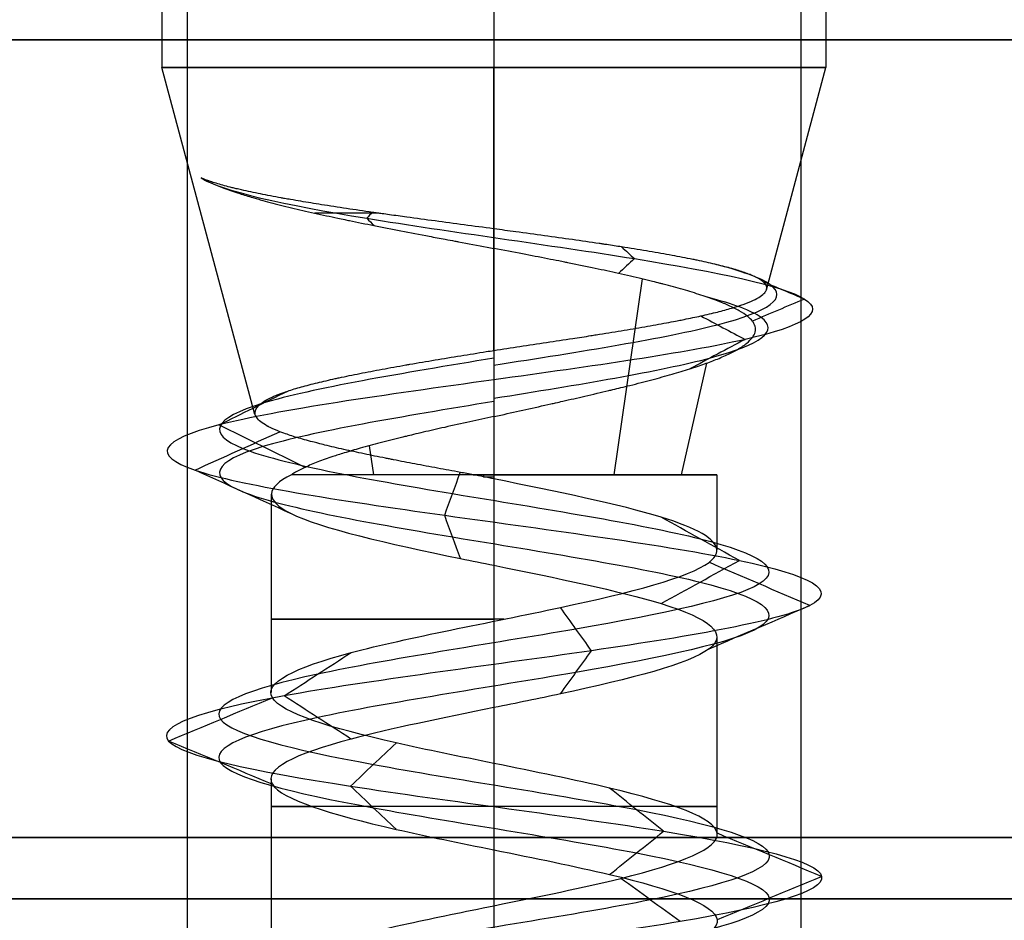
# Model space of a CAD drawing. Header units: millimetres. Extents: x -429 to 422, y -262 to 259.
# Tile 1025 of 1056: x 345.01 to 353.03, y 195.39 to 202.73. Entities that reach past the tile are written whole.
import ezdxf

# ---------------------------------------------------------------- set-up
doc = ezdxf.new("R2010")
doc.units = ezdxf.units.MM
doc.layers.add('Default', color=7, linetype='Continuous', true_color=0x000000)

msp = doc.modelspace()

# ---------------------------------------------------------------- linework, layer by layer
at = {"layer": 'Default', "color": 9, "true_color": 0xbebcba}
for p, q in [((346.1681, 208.6229, 776.8222), (346.1681, 202.3376, 776.8222)), ((348.8726, 208.6229, 779.5267), (348.8726, 202.3376, 779.5267)), ((348.8726, 208.6229, 774.1177), (348.8726, 202.3376, 774.1177)), ((351.5771, 208.6229, 776.8222), (351.5771, 202.3376, 776.8222)), ((346.9255, 199.5108, 776.8222), (346.1681, 202.3376, 776.8222)), ((348.8726, 201.0239, 779.1747), (348.8726, 202.3376, 779.5267)), ((348.8726, 200.0336, 774.735), (348.8726, 202.3376, 774.1177)), ((351.0922, 200.5283, 776.8222), (351.5771, 202.3376, 776.8222)), ((349.8525, 199.0212, 778.351), (350.0831, 200.6155, 778.7107)), ((350.4014, 199.0212, 775.8423), (350.6063, 199.9297, 775.7109)), ((347.8927, 199.0212, 775.2934), (347.8586, 199.2571, 775.2402)), ((348.8726, 199.0212, 775.0063), (348.8726, 197.8285, 775.0063)), ((350.6885, 199.0212, 776.8222), (350.6879, 198.4078, 776.8222)), ((347.0567, 198.862, 776.8222), (347.0567, 197.2475, 776.8222)), ((350.6885, 197.702, 776.8222), (350.6885, 196.0887, 776.8222)), ((348.8726, 197.1233, 775.0083), (348.8726, 195.5099, 775.0103)), ((347.0567, 196.5438, 776.8222), (347.0567, 194.9315, 776.8222))]:
    msp.add_line(p, q, dxfattribs=at)
at = {"layer": 'Default', "color": 9, "true_color": 0xbebcba, "extrusion": (0, -1, 0)}
for centre, radius, start, end in [((348.8726, 776.8222, -202.3376), 2.7045, 90, 180), ((348.8726, 776.8222, -202.3376), 2.7045, 180, 270), ((348.8726, 776.8222, -201.1519), 2.3868, 113.11621, 127.68407)]:
    msp.add_arc(centre, radius, start, end, dxfattribs=at)
at = {"layer": 'Default', "color": 9, "true_color": 0xbebcba, "extrusion": (0, 1, 0)}
for centre, radius, start, end in [((-348.8726, 776.8222, 202.3376), 2.7045, 90, 180), ((-348.8726, 776.8222, 202.3376), 2.7045, 180, 270), ((-348.8726, 776.8222, 199.0212), 1.8159, 180, 335.32381), ((-348.8726, 776.8222, 199.0212), 1.8159, 84.67619, 90), ((-348.8726, 776.8222, 199.0212), 1.8159, 90, 180), ((-348.8726, 776.8222, 197.845), 1.8159, 267.44382, 90), ((-348.8726, 776.8222, 196.3167), 1.8159, 270, 35.24082), ((-348.8726, 776.8222, 196.3167), 1.8159, 144.57678, 270)]:
    msp.add_arc(centre, radius, start, end, dxfattribs=at)
at = {"layer": 'Default'}
for points in [[(346.3726, 208.0648, 776.8222), (346.3726, 201.5648, 776.8222), (346.3726, 195.0648, 776.8222)], [(348.8726, 208.0648, 779.3222), (348.8726, 201.5648, 779.3222), (348.8726, 195.0648, 779.3222)], [(348.8726, 208.0648, 774.3222), (348.8726, 201.5648, 774.3222), (348.8726, 195.0648, 774.3222)], [(351.3726, 208.0648, 776.8222), (351.3726, 201.5648, 776.8222), (351.3726, 195.0648, 776.8222)], [(-427.1274, 202.5648, 1343.8222), (-3.1274, 202.5648, 1343.8222), (420.8726, 202.5648, 1343.8222)], [(420.8726, 202.5648, 771.8222), (-3.1274, 202.5648, 771.8222), (-427.1274, 202.5648, 771.8222)], [(-427.1274, 196.0648, 1343.8222), (-3.1274, 196.0648, 1343.8222), (420.8726, 196.0648, 1343.8222)], [(420.8726, 196.0648, 771.8222), (-3.1274, 196.0648, 771.8222), (-427.1274, 196.0648, 771.8222)], [(-427.1274, 195.5648, 1343.3222), (-3.1274, 195.5648, 1343.3222), (420.8726, 195.5648, 1343.3222)], [(420.8726, 195.5648, 772.3222), (-3.1274, 195.5648, 772.3222), (-427.1274, 195.5648, 772.3222)]]:
    msp.add_open_spline(points, degree=2, dxfattribs=at)
at = {"layer": 'Default', "color": 9, "true_color": 0xbebcba}
for points, knots in [([(346.4869, 201.4394, 777.4377), (346.51, 201.4255, 777.5127), (346.537, 201.4116, 777.5864), (346.5674, 201.3977, 777.6585), (346.599, 201.3833, 777.7333), (346.6343, 201.3689, 777.8063), (346.6732, 201.3545, 777.8775), (346.7123, 201.34, 777.9491), (346.755, 201.3254, 778.0188), (346.801, 201.3108, 778.0863), (346.8347, 201.3001, 778.1357), (346.8701, 201.2894, 778.1838), (346.9073, 201.2786, 778.2308), (346.9198, 201.275, 778.2465), (346.9325, 201.2714, 778.2621), (346.9453, 201.2678, 778.2775), (346.9531, 201.2656, 778.2868), (346.9609, 201.2635, 778.296), (346.9687, 201.2613, 778.3052), (347.0212, 201.2468, 778.3664), (347.0764, 201.2323, 778.4248), (347.1343, 201.2178, 778.4804), (347.192, 201.2033, 778.5359), (347.2524, 201.1888, 778.5885), (347.3151, 201.1742, 778.6379), (347.377, 201.1599, 778.6867), (347.4413, 201.1455, 778.7325), (347.5077, 201.131, 778.7749), (347.5383, 201.1243, 778.7945), (347.5693, 201.1177, 778.8134), (347.6009, 201.111, 778.8315), (347.6195, 201.107, 778.8422), (347.6383, 201.1031, 778.8527), (347.6573, 201.0991, 778.8629), (347.6702, 201.0964, 778.8699), (347.6831, 201.0937, 778.8767), (347.6961, 201.091, 778.8834), (347.761, 201.0775, 778.9167), (347.8274, 201.0641, 778.9469), (347.895, 201.0506, 778.9736), (347.9667, 201.0363, 779.002), (348.0398, 201.022, 779.0266), (348.1141, 201.0077, 779.0474), (348.1901, 200.993, 779.0687), (348.2673, 200.9783, 779.0861), (348.3454, 200.9636, 779.0995), (348.3886, 200.9554, 779.107), (348.4321, 200.9472, 779.1133), (348.4758, 200.939, 779.1183), (348.502, 200.934, 779.1213), (348.5283, 200.9291, 779.1239), (348.5546, 200.9242, 779.1261), (348.5644, 200.9223, 779.1269), (348.5742, 200.9205, 779.1276), (348.5841, 200.9186, 779.1283), (348.6618, 200.9041, 779.1337), (348.7395, 200.8895, 779.1353), (348.8171, 200.875, 779.1332), (348.8352, 200.8716, 779.1327), (348.8533, 200.8682, 779.132), (348.8726, 200.8644, 779.132)], [-4.145818, -4.145818, -4.145818, -4.145818, -3.836571, -3.836571, -3.836571, -3.516721, -3.516721, -3.516721, -3.19456, -3.19456, -3.19456, -2.958659, -2.958659, -2.958659, -2.879417, -2.879417, -2.879417, -2.831762, -2.831762, -2.831762, -2.514562, -2.514562, -2.514562, -2.198864, -2.198864, -2.198864, -1.887719, -1.887719, -1.887719, -1.744247, -1.744247, -1.744247, -1.65928, -1.65928, -1.65928, -1.601489, -1.601489, -1.601489, -1.313839, -1.313839, -1.313839, -1.009245, -1.009245, -1.009245, -0.696967, -0.696967, -0.696967, -0.523376, -0.523376, -0.523376, -0.419215, -0.419215, -0.419215, -0.380247, -0.380247, -0.380247, -0.073117, -0.073117, -0.073117, 0, 0, 0, 0]), ([(348.8726, 201.0239, 779.1747), (348.8706, 201.0242, 779.1738), (348.8699, 201.0243, 779.1738), (348.8692, 201.0244, 779.1738), (348.7892, 201.035, 779.1766), (348.7093, 201.0457, 779.1754), (348.6298, 201.0563, 779.1704), (348.5502, 201.0669, 779.1654), (348.471, 201.0775, 779.1565), (348.3925, 201.0881, 779.1436), (348.3151, 201.0985, 779.131), (348.2384, 201.1089, 779.1146), (348.1627, 201.1193, 779.0944), (348.1152, 201.1258, 779.0817), (348.068, 201.1323, 779.0675), (348.0214, 201.1388, 779.0517), (348.001, 201.1417, 779.0448), (347.9807, 201.1445, 779.0377), (347.9604, 201.1474, 779.0302), (347.9484, 201.1491, 779.0258), (347.9365, 201.1508, 779.0212), (347.9246, 201.1525, 779.0166), (347.9107, 201.1544, 779.0112), (347.8968, 201.1564, 779.0056), (347.883, 201.1584, 778.9999), (347.811, 201.1687, 778.9703), (347.7407, 201.179, 778.9369), (347.6724, 201.1892, 778.9), (347.602, 201.1998, 778.8621), (347.5336, 201.2103, 778.8205), (347.4674, 201.2208, 778.7756), (347.4095, 201.23, 778.7363), (347.3532, 201.2392, 778.6944), (347.2988, 201.2483, 778.65), (347.2707, 201.253, 778.6272), (347.2432, 201.2578, 778.6038), (347.2162, 201.2625, 778.5797), (347.1995, 201.2654, 778.5649), (347.183, 201.2683, 778.5498), (347.1668, 201.2712, 778.5345), (347.1571, 201.2729, 778.5254), (347.1475, 201.2747, 778.5162), (347.1379, 201.2764, 778.507), (347.0794, 201.287, 778.4502), (347.0237, 201.2976, 778.3906), (346.971, 201.3081, 778.3285), (346.916, 201.3191, 778.2636), (346.8643, 201.3301, 778.1959), (346.8161, 201.3411, 778.1257), (346.8013, 201.3444, 778.1042), (346.7869, 201.3478, 778.0825), (346.7728, 201.3512, 778.0606), (346.7614, 201.3539, 778.0427), (346.7501, 201.3566, 778.0248), (346.7392, 201.3593, 778.0066), (346.6966, 201.3699, 777.9365), (346.6577, 201.3804, 777.8645), (346.6224, 201.3909, 777.7907), (346.5879, 201.4012, 777.7185), (346.557, 201.4114, 777.6446), (346.5299, 201.4217, 777.5694), (346.5143, 201.4276, 777.5259), (346.4999, 201.4335, 777.482), (346.4869, 201.4394, 777.4377)], [-4.147836, -4.147836, -4.147836, -4.147836, -4.143142, -4.143142, -4.143142, -3.830207, -3.830207, -3.830207, -3.518241, -3.518241, -3.518241, -3.211204, -3.211204, -3.211204, -3.018406, -3.018406, -3.018406, -2.93403, -2.93403, -2.93403, -2.883995, -2.883995, -2.883995, -2.825511, -2.825511, -2.825511, -2.520907, -2.520907, -2.520907, -2.207682, -2.207682, -2.207682, -1.933053, -1.933053, -1.933053, -1.791441, -1.791441, -1.791441, -1.704077, -1.704077, -1.704077, -1.652038, -1.652038, -1.652038, -1.332918, -1.332918, -1.332918, -0.999628, -0.999628, -0.999628, -0.897575, -0.897575, -0.897575, -0.814621, -0.814621, -0.814621, -0.49401, -0.49401, -0.49401, -0.18083, -0.18083, -0.18083, 0, 0, 0, 0]), ([(351.0922, 200.5283, 776.8222), (351.0927, 200.5297, 776.832), (351.093, 200.5311, 776.8417), (351.0934, 200.5325, 776.8515), (351.0958, 200.5433, 776.9278), (351.0944, 200.554, 777.0039), (351.0889, 200.5648, 777.0796), (351.0837, 200.5751, 777.1524), (351.0748, 200.5854, 777.2248), (351.0622, 200.5956, 777.2965), (351.0491, 200.6063, 777.3708), (351.032, 200.6169, 777.4444), (351.011, 200.6275, 777.517), (351.0006, 200.6328, 777.553), (350.9892, 200.638, 777.5888), (350.977, 200.6433, 777.6243), (350.9711, 200.6458, 777.6412), (350.965, 200.6483, 777.6581), (350.9588, 200.6508, 777.6749), (350.9547, 200.6524, 777.6857), (350.9506, 200.654, 777.6965), (350.9464, 200.6557, 777.7072), (350.9186, 200.6663, 777.7785), (350.8872, 200.677, 777.8482), (350.8524, 200.6876, 777.9162), (350.8172, 200.6984, 777.985), (350.7785, 200.7091, 778.052), (350.7366, 200.7198, 778.1171), (350.6948, 200.7304, 778.182), (350.6497, 200.7411, 778.2449), (350.6016, 200.7518, 778.3055), (350.578, 200.757, 778.3353), (350.5536, 200.7622, 778.3646), (350.5285, 200.7675, 778.3932), (350.5168, 200.7699, 778.4067), (350.5049, 200.7724, 778.4199), (350.4929, 200.7748, 778.4331), (350.4853, 200.7764, 778.4413), (350.4777, 200.7779, 778.4495), (350.4701, 200.7794, 778.4576), (350.4163, 200.7902, 778.5148), (350.3597, 200.801, 778.5691), (350.3007, 200.8117, 778.6203), (350.2408, 200.8225, 778.6722), (350.1784, 200.8334, 778.721), (350.1136, 200.8442, 778.7663), (350.0488, 200.855, 778.8116), (349.9816, 200.8658, 778.8535), (349.9123, 200.8766, 778.8916), (349.8727, 200.8827, 778.9133), (349.8324, 200.8889, 778.9338), (349.7914, 200.8951, 778.9531), (349.7811, 200.8966, 778.9579), (349.7707, 200.8982, 778.9627), (349.7603, 200.8997, 778.9674), (349.7499, 200.9013, 778.9721), (349.7395, 200.9028, 778.9767), (349.729, 200.9044, 778.9813), (349.6579, 200.9149, 779.0121), (349.5852, 200.9254, 779.0392), (349.5114, 200.9359, 779.0625), (349.4366, 200.9466, 779.0863), (349.3605, 200.9572, 779.1062), (349.2836, 200.9677, 779.1223), (349.2063, 200.9784, 779.1385), (349.1282, 200.989, 779.1509), (349.0495, 200.9996, 779.1594), (348.9908, 201.0075, 779.1658), (348.9318, 201.0154, 779.1701), (348.8726, 201.0239, 779.1747)], [4.427155, 4.427155, 4.427155, 4.427155, 4.465455, 4.465455, 4.465455, 4.763943, 4.763943, 4.763943, 5.049779, 5.049779, 5.049779, 5.345905, 5.345905, 5.345905, 5.493009, 5.493009, 5.493009, 5.563345, 5.563345, 5.563345, 5.608544, 5.608544, 5.608544, 5.908181, 5.908181, 5.908181, 6.211351, 6.211351, 6.211351, 6.514458, 6.514458, 6.514458, 6.66363, 6.66363, 6.66363, 6.73349, 6.73349, 6.73349, 6.777165, 6.777165, 6.777165, 7.084233, 7.084233, 7.084233, 7.394571, 7.394571, 7.394571, 7.704545, 7.704545, 7.704545, 7.881674, 7.881674, 7.881674, 7.926484, 7.926484, 7.926484, 7.971096, 7.971096, 7.971096, 8.274718, 8.274718, 8.274718, 8.582594, 8.582594, 8.582594, 8.89231, 8.89231, 8.89231, 9.124255, 9.124255, 9.124255, 9.124255]), ([(348.8726, 199.4944, 774.8795), (348.8915, 199.4986, 774.8784), (348.9104, 199.5028, 774.8776), (348.9294, 199.5071, 774.877), (348.997, 199.5222, 774.875), (349.0645, 199.5373, 774.8768), (349.1319, 199.5523, 774.8821), (349.2005, 199.5676, 774.8875), (349.2689, 199.5829, 774.8965), (349.3369, 199.5982, 774.9092), (349.3493, 199.601, 774.9115), (349.3618, 199.6038, 774.9139), (349.3742, 199.6066, 774.9165), (349.3936, 199.6109, 774.9205), (349.4129, 199.6153, 774.9248), (349.4321, 199.6196, 774.9293), (349.4931, 199.6334, 774.9438), (349.5535, 199.6472, 774.9611), (349.6129, 199.6609, 774.9811), (349.6794, 199.6763, 775.0035), (349.7447, 199.6916, 775.0293), (349.8087, 199.7068, 775.0584), (349.8197, 199.7095, 775.0634), (349.8308, 199.7121, 775.0685), (349.8417, 199.7148, 775.0738), (349.8637, 199.72, 775.0842), (349.8854, 199.7253, 775.095), (349.9069, 199.7306, 775.1062), (349.9313, 199.7365, 775.1189), (349.9555, 199.7425, 775.1321), (349.9794, 199.7484, 775.1458), (350.041, 199.7638, 775.181), (350.1007, 199.7791, 775.2194), (350.1582, 199.7943, 775.2607), (350.2154, 199.8095, 775.3018), (350.2703, 199.8246, 775.3458), (350.3228, 199.8397, 775.3927), (350.3734, 199.8542, 775.4378), (350.4217, 199.8687, 775.4857), (350.4673, 199.8832, 775.536), (350.4754, 199.8858, 775.545), (350.4834, 199.8884, 775.554), (350.4914, 199.891, 775.563), (350.5042, 199.8951, 775.5777), (350.5167, 199.8992, 775.5925), (350.529, 199.9034, 775.6075), (350.549, 199.9101, 775.6318), (350.5683, 199.9167, 775.6566), (350.5871, 199.9234, 775.6818), (350.6246, 199.9368, 775.7323), (350.6596, 199.95, 775.7845), (350.6922, 199.9633, 775.8382), (350.7293, 199.9783, 775.8993), (350.7632, 199.9934, 775.9624), (350.7939, 200.0084, 776.0272), (350.8248, 200.0234, 776.0924), (350.8525, 200.0385, 776.1593), (350.8768, 200.0535, 776.2276), (350.8805, 200.0559, 776.2382), (350.8842, 200.0582, 776.2488), (350.8878, 200.0605, 776.2595), (350.8912, 200.0628, 776.2697), (350.8946, 200.065, 776.2799), (350.8979, 200.0672, 776.2901), (350.9107, 200.0759, 776.33), (350.9224, 200.0846, 776.3703), (350.9329, 200.0932, 776.4108), (350.9514, 200.1084, 776.4819), (350.9662, 200.1235, 776.5539), (350.9774, 200.1385, 776.6264), (350.9886, 200.1535, 776.6989), (350.9961, 200.1685, 776.7719), (350.9999, 200.1835, 776.8451), (351.0036, 200.1983, 776.9171), (351.0037, 200.213, 776.9894), (351, 200.2277, 777.0616), (350.9995, 200.2297, 777.0714), (350.999, 200.2317, 777.0812), (350.9983, 200.2337, 777.091), (350.9968, 200.2385, 777.1147), (350.9948, 200.2433, 777.1384), (350.9924, 200.2482, 777.162), (350.9885, 200.2561, 777.2009), (350.9835, 200.264, 777.2397), (350.9774, 200.272, 777.2782), (350.9671, 200.2853, 777.3431), (350.9535, 200.2986, 777.4074), (350.937, 200.3118, 777.4709), (350.9186, 200.3265, 777.5415), (350.8965, 200.3412, 777.6112), (350.8709, 200.3559, 777.6797), (350.8448, 200.3708, 777.7494), (350.8151, 200.3857, 777.8178), (350.7819, 200.4005, 777.8848), (350.775, 200.4037, 777.8988), (350.7679, 200.4068, 777.9128), (350.7607, 200.4099, 777.9266), (350.7535, 200.413, 777.9404), (350.7462, 200.416, 777.9541), (350.7387, 200.4191, 777.9677), (350.7218, 200.4261, 777.9984), (350.7042, 200.433, 778.0288), (350.686, 200.44, 778.0587), (350.6465, 200.4549, 778.1233), (350.6039, 200.4698, 778.1859), (350.5583, 200.4847, 778.2462), (350.5126, 200.4996, 778.3066), (350.4639, 200.5144, 778.3649), (350.4124, 200.5293, 778.4206), (350.3614, 200.544, 778.4756), (350.3078, 200.5586, 778.5282), (350.2515, 200.5733, 778.578), (350.243, 200.5755, 778.5855), (350.2344, 200.5777, 778.593), (350.2258, 200.5799, 778.6004), (350.2057, 200.5851, 778.6177), (350.1853, 200.5902, 778.6345), (350.1647, 200.5953, 778.651), (350.1363, 200.6024, 778.6737), (350.1074, 200.6095, 778.6956), (350.0779, 200.6165, 778.7168), (350.0162, 200.6313, 778.7613), (349.9523, 200.646, 778.8024), (349.8863, 200.6607, 778.84), (349.825, 200.6743, 778.8748), (349.7621, 200.6879, 778.9066), (349.6976, 200.7015, 778.9353), (349.628, 200.7162, 778.9663), (349.5566, 200.7309, 778.9936), (349.4838, 200.7455, 779.0174), (349.4724, 200.7478, 779.0211), (349.4611, 200.7501, 779.0247), (349.4497, 200.7524, 779.0282), (349.4333, 200.7556, 779.0333), (349.4169, 200.7589, 779.0381), (349.4005, 200.7622, 779.0428), (349.3704, 200.7681, 779.0514), (349.3402, 200.7741, 779.0593), (349.3098, 200.78, 779.0667), (349.2425, 200.7932, 779.0829), (349.1745, 200.8063, 779.0961), (349.106, 200.8194, 779.1064), (349.0287, 200.8342, 779.118), (348.9508, 200.849, 779.1257), (348.8726, 200.8644, 779.132)], [0, 0, 0, 0, 0.075342, 0.075342, 0.075342, 0.344204, 0.344204, 0.344204, 0.618535, 0.618535, 0.618535, 0.669032, 0.669032, 0.669032, 0.747519, 0.747519, 0.747519, 0.996933, 0.996933, 0.996933, 1.275935, 1.275935, 1.275935, 1.32422, 1.32422, 1.32422, 1.420637, 1.420637, 1.420637, 1.530012, 1.530012, 1.530012, 1.811672, 1.811672, 1.811672, 2.091163, 2.091163, 2.091163, 2.360831, 2.360831, 2.360831, 2.408668, 2.408668, 2.408668, 2.485793, 2.485793, 2.485793, 2.610572, 2.610572, 2.610572, 2.860012, 2.860012, 2.860012, 3.144007, 3.144007, 3.144007, 3.430966, 3.430966, 3.430966, 3.475565, 3.475565, 3.475565, 3.518101, 3.518101, 3.518101, 3.684252, 3.684252, 3.684252, 3.975423, 3.975423, 3.975423, 4.266036, 4.266036, 4.266036, 4.55221, 4.55221, 4.55221, 4.591115, 4.591115, 4.591115, 4.685214, 4.685214, 4.685214, 4.839976, 4.839976, 4.839976, 5.100087, 5.100087, 5.100087, 5.389582, 5.389582, 5.389582, 5.68481, 5.68481, 5.68481, 5.746727, 5.746727, 5.746727, 5.80812, 5.80812, 5.80812, 5.946963, 5.946963, 5.946963, 6.246308, 6.246308, 6.246308, 6.546509, 6.546509, 6.546509, 6.843548, 6.843548, 6.843548, 6.888461, 6.888461, 6.888461, 6.99315, 6.99315, 6.99315, 7.136666, 7.136666, 7.136666, 7.437243, 7.437243, 7.437243, 7.716131, 7.716131, 7.716131, 8.01821, 8.01821, 8.01821, 8.065333, 8.065333, 8.065333, 8.132993, 8.132993, 8.132993, 8.256513, 8.256513, 8.256513, 8.530133, 8.530133, 8.530133, 8.839684, 8.839684, 8.839684, 8.839684]), ([(348.8726, 199.9138, 774.4457), (349.5792, 200.0235, 774.4592), (350.9579, 200.2429, 775.1559), (351.3545, 200.5169, 777.017), (350.8845, 200.6812, 777.9481), (350.6728, 200.7358, 778.2113)], [0, 0, 0, 0, 0.891985, 1.78397, 2.228072, 2.228072, 2.228072, 2.228072]), ([(348.8726, 200.0336, 774.735), (348.9432, 200.0443, 774.7322), (349.0137, 200.0549, 774.7331), (349.0838, 200.0655, 774.7377), (349.1563, 200.0764, 774.7424), (349.2283, 200.0873, 774.751), (349.2998, 200.0981, 774.7633), (349.3717, 200.109, 774.7756), (349.443, 200.1199, 774.7917), (349.5135, 200.1308, 774.8114), (349.5636, 200.1386, 774.8254), (349.6132, 200.1463, 774.8412), (349.6624, 200.1541, 774.8588), (349.6768, 200.1563, 774.864), (349.6913, 200.1586, 774.8693), (349.7057, 200.1609, 774.8748), (349.7747, 200.1719, 774.9012), (349.8423, 200.1828, 774.931), (349.9082, 200.1937, 774.9641), (349.974, 200.2045, 774.9971), (350.0382, 200.2154, 775.0334), (350.1003, 200.2262, 775.0729), (350.1615, 200.2369, 775.1117), (350.2207, 200.2475, 775.1536), (350.2777, 200.2582, 775.1984), (350.303, 200.2629, 775.2183), (350.3278, 200.2676, 775.2387), (350.3522, 200.2723, 775.2598), (350.3674, 200.2753, 775.2729), (350.3825, 200.2782, 775.2863), (350.3974, 200.2812, 775.2999), (350.4055, 200.2828, 775.3074), (350.4136, 200.2844, 775.3148), (350.4216, 200.286, 775.3224), (350.4692, 200.2956, 775.3673), (350.5145, 200.3052, 775.4143), (350.5574, 200.3147, 775.4634), (350.6053, 200.3253, 775.5182), (350.6502, 200.3359, 775.5756), (350.6921, 200.3465, 775.6352), (350.7336, 200.3571, 775.6943), (350.7721, 200.3675, 775.7557), (350.8075, 200.378, 775.819), (350.8239, 200.3829, 775.8483), (350.8396, 200.3877, 775.878), (350.8547, 200.3926, 775.908), (350.8641, 200.3956, 775.927), (350.8734, 200.3987, 775.9461), (350.8823, 200.4017, 775.9653), (350.8889, 200.404, 775.9794), (350.8953, 200.4062, 775.9935), (350.9015, 200.4085, 776.0077), (350.9319, 200.4193, 776.0766), (350.9587, 200.4301, 776.147), (350.982, 200.4408, 776.2185), (351.0055, 200.4516, 776.2906), (351.0254, 200.4625, 776.3638), (351.0416, 200.4733, 776.4379), (351.0571, 200.4835, 776.5083), (351.0692, 200.4937, 776.5794), (351.0779, 200.504, 776.651), (351.0848, 200.512, 776.7072), (351.0895, 200.52, 776.7637), (351.0921, 200.5281, 776.8204), (351.0922, 200.5282, 776.821), (351.0922, 200.5282, 776.8216), (351.0922, 200.5283, 776.8222)], [-9.124255, -9.124255, -9.124255, -9.124255, -8.847521, -8.847521, -8.847521, -8.562669, -8.562669, -8.562669, -8.275865, -8.275865, -8.275865, -8.071348, -8.071348, -8.071348, -8.01094, -8.01094, -8.01094, -7.721153, -7.721153, -7.721153, -7.432151, -7.432151, -7.432151, -7.147631, -7.147631, -7.147631, -7.021369, -7.021369, -7.021369, -6.942199, -6.942199, -6.942199, -6.899099, -6.899099, -6.899099, -6.642862, -6.642862, -6.642862, -6.35711, -6.35711, -6.35711, -6.072963, -6.072963, -6.072963, -5.941257, -5.941257, -5.941257, -5.858091, -5.858091, -5.858091, -5.797194, -5.797194, -5.797194, -5.502003, -5.502003, -5.502003, -5.204528, -5.204528, -5.204528, -4.921746, -4.921746, -4.921746, -4.69943, -4.69943, -4.69943, -4.6971, -4.6971, -4.6971, -4.6971]), ([(348.8726, 199.6441, 774.5179), (349.5577, 199.7538, 774.5314), (350.8937, 199.9732, 775.2077), (351.277, 200.2475, 777.0128), (350.8194, 200.4121, 777.9153), (350.6127, 200.467, 778.1708)], [0, 0, 0, 0, 0.891985, 1.78397, 2.23018, 2.23018, 2.23018, 2.23018]), ([(348.7041, 199.0212, 778.6303), (348.6688, 199.027, 778.6313), (348.6338, 199.0335, 778.6288), (348.5989, 199.0399, 778.6253), (348.5365, 199.0514, 778.6189), (348.4747, 199.0628, 778.609), (348.4134, 199.0742, 778.5958), (348.3506, 199.0859, 778.5823), (348.2884, 199.0975, 778.5653), (348.2272, 199.1092, 778.545), (348.1688, 199.1203, 778.5257), (348.1113, 199.1313, 778.5034), (348.0549, 199.1424, 778.4782), (348.0433, 199.1447, 778.4731), (348.0318, 199.147, 778.4678), (348.0203, 199.1492, 778.4624), (348.0095, 199.1514, 778.4573), (347.9988, 199.1535, 778.4522), (347.9881, 199.1556, 778.4469), (347.9286, 199.1675, 778.4176), (347.8708, 199.1793, 778.3853), (347.8147, 199.191, 778.3501), (347.7579, 199.2029, 778.3145), (347.7029, 199.2148, 778.276), (347.6501, 199.2266, 778.2348), (347.5959, 199.2388, 778.1925), (347.544, 199.2509, 778.1475), (347.4945, 199.263, 778.0997), (347.4756, 199.2676, 778.0815), (347.4571, 199.2722, 778.0628), (347.4389, 199.2769, 778.0438), (347.4318, 199.2787, 778.0363), (347.4247, 199.2805, 778.0288), (347.4177, 199.2823, 778.0212), (347.4102, 199.2842, 778.0131), (347.4028, 199.2862, 778.005), (347.3955, 199.2881, 777.9968), (347.3502, 199.3001, 777.9461), (347.3078, 199.3119, 777.8931), (347.2685, 199.3238, 777.8382), (347.2298, 199.3355, 777.784), (347.1941, 199.3471, 777.7278), (347.1617, 199.3587, 777.6698), (347.1502, 199.3628, 777.6493), (347.1391, 199.367, 777.6284), (347.1284, 199.3711, 777.6074), (347.0984, 199.3827, 777.5482), (347.0717, 199.3943, 777.4871), (347.0484, 199.4058, 777.4246), (347.0438, 199.4081, 777.4123), (347.0393, 199.4104, 777.3999), (347.035, 199.4127, 777.3875), (347.032, 199.4143, 777.379), (347.0291, 199.4158, 777.3704), (347.0262, 199.4174, 777.3618), (347.0054, 199.4288, 777.2993), (346.988, 199.4402, 777.2358), (346.9738, 199.4515, 777.1715), (346.9591, 199.4632, 777.1049), (346.9479, 199.4749, 777.0375), (346.9402, 199.4865, 776.9695), (346.9323, 199.4983, 776.9011), (346.928, 199.51, 776.8322), (346.9272, 199.5218, 776.763), (346.9269, 199.5265, 776.7351), (346.9271, 199.5312, 776.7071), (346.9279, 199.536, 776.6791), (346.9283, 199.5382, 776.666), (346.9288, 199.5404, 776.6528), (346.9294, 199.5426, 776.6397), (346.93, 199.5447, 776.6275), (346.9307, 199.5468, 776.6154), (346.9315, 199.5488, 776.6032), (346.936, 199.5606, 776.5336), (346.9441, 199.5723, 776.4643), (346.9556, 199.584, 776.3958), (346.9672, 199.5958, 776.3271), (346.9822, 199.6075, 776.2591), (347.0007, 199.6191, 776.1921), (347.0189, 199.6306, 776.1261), (347.0405, 199.6421, 776.0611), (347.0654, 199.6536, 775.9974), (347.075, 199.658, 775.9729), (347.0851, 199.6624, 775.9487), (347.0957, 199.6668, 775.9246), (347.1021, 199.6694, 775.9101), (347.1086, 199.6721, 775.8957), (347.1154, 199.6748, 775.8813), (347.1197, 199.6765, 775.8721), (347.1241, 199.6782, 775.8629), (347.1286, 199.6799, 775.8537), (347.1484, 199.6874, 775.8133), (347.1696, 199.6949, 775.7738), (347.1922, 199.7024, 775.7351), (347.2262, 199.7137, 775.6769), (347.2633, 199.7249, 775.6208), (347.3033, 199.7361, 775.5667), (347.3443, 199.7475, 775.5114), (347.3883, 199.759, 775.4582), (347.4351, 199.7704, 775.4073), (347.4807, 199.7815, 775.3577), (347.5289, 199.7927, 775.3104), (347.5796, 199.8038, 775.2653), (347.5901, 199.8061, 775.256), (347.6007, 199.8084, 775.2467), (347.6114, 199.8107, 775.2376), (347.6652, 199.8223, 775.1916), (347.7213, 199.8339, 775.1485), (347.7794, 199.8454, 775.1082), (347.8382, 199.857, 775.0675), (347.899, 199.8687, 775.0298), (347.9617, 199.8802, 774.9951), (348.024, 199.8918, 774.9607), (348.0882, 199.9033, 774.9292), (348.1539, 199.9148, 774.9011), (348.1651, 199.9168, 774.8962), (348.1763, 199.9188, 774.8915), (348.1876, 199.9207, 774.8869), (348.2548, 199.9324, 774.8595), (348.3232, 199.9441, 774.8355), (348.3926, 199.9557, 774.8152), (348.4616, 199.9672, 774.795), (348.5315, 199.9787, 774.7783), (348.6021, 199.9902, 774.7655), (348.6709, 200.0014, 774.7529), (348.7403, 200.0125, 774.744), (348.8102, 200.0237, 774.7387), (348.831, 200.027, 774.7372), (348.8518, 200.0303, 774.7359), (348.8726, 200.0336, 774.735)], [-7.818365, -7.818365, -7.818365, -7.818365, -7.679716, -7.679716, -7.679716, -7.432427, -7.432427, -7.432427, -7.178242, -7.178242, -7.178242, -6.93508, -6.93508, -6.93508, -6.885083, -6.885083, -6.885083, -6.838119, -6.838119, -6.838119, -6.576876, -6.576876, -6.576876, -6.31245, -6.31245, -6.31245, -6.041448, -6.041448, -6.041448, -5.937888, -5.937888, -5.937888, -5.897046, -5.897046, -5.897046, -5.85377, -5.85377, -5.85377, -5.586514, -5.586514, -5.586514, -5.324332, -5.324332, -5.324332, -5.231387, -5.231387, -5.231387, -4.96897, -4.96897, -4.96897, -4.917172, -4.917172, -4.917172, -4.881431, -4.881431, -4.881431, -4.62208, -4.62208, -4.62208, -4.352964, -4.352964, -4.352964, -4.081141, -4.081141, -4.081141, -3.970926, -3.970926, -3.970926, -3.919207, -3.919207, -3.919207, -3.871252, -3.871252, -3.871252, -3.596982, -3.596982, -3.596982, -3.322886, -3.322886, -3.322886, -3.053428, -3.053428, -3.053428, -2.950047, -2.950047, -2.950047, -2.887573, -2.887573, -2.887573, -2.847408, -2.847408, -2.847408, -2.670707, -2.670707, -2.670707, -2.405793, -2.405793, -2.405793, -2.134212, -2.134212, -2.134212, -1.868348, -1.868348, -1.868348, -1.81294, -1.81294, -1.81294, -1.53466, -1.53466, -1.53466, -1.25324, -1.25324, -1.25324, -0.972478, -0.972478, -0.972478, -0.924484, -0.924484, -0.924484, -0.63955, -0.63955, -0.63955, -0.357143, -0.357143, -0.357143, -0.081929, -0.081929, -0.081929, 0, 0, 0, 0]), ([(348.8726, 199.4944, 774.8795), (348.8068, 199.4803, 774.8834), (348.7414, 199.4662, 774.8908), (348.6767, 199.4522, 774.9016), (348.6073, 199.4371, 774.9132), (348.5387, 199.422, 774.9288), (348.4711, 199.4068, 774.948), (348.4119, 199.3935, 774.9648), (348.3535, 199.3802, 774.9845), (348.2961, 199.3669, 775.007), (348.2691, 199.3606, 775.0175), (348.2424, 199.3543, 775.0286), (348.2158, 199.348, 775.0404), (348.1957, 199.3432, 775.0493), (348.1757, 199.3384, 775.0585), (348.1559, 199.3336, 775.0681), (348.144, 199.3308, 775.0739), (348.1322, 199.3279, 775.0797), (348.1204, 199.325, 775.0857), (348.0604, 199.3103, 775.1162), (348.002, 199.2957, 775.1497), (347.9457, 199.281, 775.186), (347.8894, 199.2663, 775.2222), (347.8351, 199.2516, 775.2612), (347.783, 199.2369, 775.3028), (347.7376, 199.224, 775.3391), (347.6939, 199.2111, 775.3774), (347.652, 199.1982, 775.4177), (347.6352, 199.193, 775.4339), (347.6186, 199.1878, 775.4504), (347.6024, 199.1825, 775.4672), (347.5955, 199.1803, 775.4744), (347.5886, 199.1781, 775.4816), (347.5818, 199.1759, 775.4889), (347.5747, 199.1735, 775.4965), (347.5677, 199.1712, 775.5041), (347.5608, 199.1689, 775.5118), (347.517, 199.1543, 775.5603), (347.476, 199.1396, 775.6109), (347.438, 199.125, 775.6635), (347.4, 199.1103, 775.7161), (347.365, 199.0956, 775.7707), (347.3332, 199.0809, 775.8273), (347.3012, 199.066, 775.8843), (347.2725, 199.0511, 775.9432), (347.2471, 199.0361, 776.0038), (347.2389, 199.0312, 776.0235), (347.231, 199.0263, 776.0434), (347.2225, 199.0212, 776.0641)], [-2.842691, -2.842691, -2.842691, -2.842691, -2.581519, -2.581519, -2.581519, -2.302238, -2.302238, -2.302238, -2.057603, -2.057603, -2.057603, -1.942403, -1.942403, -1.942403, -1.854962, -1.854962, -1.854962, -1.802464, -1.802464, -1.802464, -1.535376, -1.535376, -1.535376, -1.269797, -1.269797, -1.269797, -1.038664, -1.038664, -1.038664, -0.945671, -0.945671, -0.945671, -0.905994, -0.905994, -0.905994, -0.864777, -0.864777, -0.864777, -0.60573, -0.60573, -0.60573, -0.34739, -0.34739, -0.34739, -0.086463, -0.086463, -0.086463, 0, 0, 0, 0]), ([(347.2225, 199.0212, 776.0641), (347.0118, 198.9164, 776.5331), (346.9949, 198.6888, 777.7632), (348.089, 198.4425, 778.5917), (348.7815, 198.3013, 778.6392), (348.8726, 198.2828, 778.6381)], [-5.139643, -5.139643, -5.139643, -5.139643, -2.949561, -0.387805, 0, 0, 0, 0]), ([(350.6879, 198.4078, 776.8222), (350.6836, 198.4968, 777.2606), (350.5233, 198.5858, 777.7013), (350.2341, 198.6749, 778.0277), (349.8964, 198.7788, 778.4086), (349.383, 198.8827, 778.6336), (348.8726, 198.9869, 778.6381)], [-3.889128, -3.889128, -3.889128, -3.889128, -2.084324, -2.084324, -2.084324, 0, 0, 0, 0]), ([(348.8726, 196.6688, 778.6381), (348.5973, 196.7245, 778.6386), (348.3223, 196.7802, 778.5797), (348.0768, 196.8359, 778.4601), (347.5367, 196.9585, 778.1969), (347.1398, 197.0811, 777.6399), (347.0673, 197.2037, 777.0434), (346.9949, 197.3263, 776.4469), (347.247, 197.4489, 775.8109), (347.7084, 197.5715, 775.4262), (348.1698, 197.6941, 775.0414), (348.8405, 197.8167, 774.9078), (349.4139, 197.9393, 775.0863), (349.9874, 198.0619, 775.2648), (350.4636, 198.1845, 775.7553), (350.6249, 198.3071, 776.3337), (350.669, 198.3406, 776.492), (350.6895, 198.3742, 776.6569), (350.6879, 198.4078, 776.8222)], [-15.608782, -15.608782, -15.608782, -15.608782, -14.513515, -14.513515, -14.513515, -12.027044, -12.027044, -12.027044, -9.540542, -9.540542, -9.540542, -7.054719, -7.054719, -7.054719, -4.569483, -4.569483, -4.569483, -3.889128, -3.889128, -3.889128, -3.889128]), ([(348.8726, 198.2828, 778.6381), (349.383, 198.1786, 778.6336), (350.502, 197.952, 778.1432), (350.9399, 197.6029, 776.2458), (349.8426, 197.3205, 775.1156), (349.0563, 197.1606, 775.0066), (348.8726, 197.1233, 775.0083)], [-16.692913, -16.692913, -16.692913, -16.692913, -14.447297, -11.798626, -9.149955, -8.344764, -8.344764, -8.344764, -8.344764]), ([(348.8726, 197.1233, 775.0083), (348.4521, 197.038, 775.0123), (347.4225, 196.8301, 775.3684), (346.7428, 196.4996, 777.0828), (347.7172, 196.1986, 778.4501), (348.5973, 196.0203, 778.6386), (348.8726, 195.9646, 778.6381)], [-8.344764, -8.344764, -8.344764, -8.344764, -6.501284, -3.852612, -1.203941, 0, 0, 0, 0]), ([(348.8726, 195.5099, 775.0103), (349.2391, 195.5841, 775.0124), (349.6065, 195.6584, 775.1204), (349.9058, 195.7326, 775.3271), (350.4002, 195.8552, 775.6684), (350.7088, 195.9778, 776.2788), (350.6907, 196.1004, 776.8793), (350.6725, 196.223, 777.4799), (350.3276, 196.3456, 778.0705), (349.8136, 196.4682, 778.3814), (349.5333, 196.535, 778.5509), (349.2028, 196.6018, 778.6372), (348.8726, 196.6688, 778.6381)], [-7.796772, -7.796772, -7.796772, -7.796772, -6.291562, -6.291562, -6.291562, -3.805314, -3.805314, -3.805314, -1.319095, -1.319095, -1.319095, 0, 0, 0, 0]), ([(348.8726, 195.9646, 778.6381), (349.2028, 195.8977, 778.6372), (350.1396, 195.7082, 778.3925), (351.0174, 195.3962, 776.8892), (350.2133, 195.0768, 775.2988), (349.2391, 194.88, 775.0124), (348.8726, 194.8057, 775.0103)], [-16.677476, -16.677476, -16.677476, -16.677476, -15.23459, -12.588179, -9.941768, -8.339348, -8.339348, -8.339348, -8.339348]), ([(348.8726, 194.3506, 778.6381), (348.416, 194.4437, 778.6337), (347.9568, 194.5365, 778.4585), (347.6258, 194.6292, 778.1471), (347.1885, 194.7518, 777.7355), (346.9752, 194.8744, 777.0859), (347.0835, 194.997, 776.4953), (347.1918, 195.1196, 775.9046), (347.6216, 195.2422, 775.3729), (348.1765, 195.3648, 775.1431), (348.3954, 195.4132, 775.0525), (348.6338, 195.4615, 775.0089), (348.8726, 195.5099, 775.0103)], [-15.598746, -15.598746, -15.598746, -15.598746, -13.74817, -13.74817, -13.74817, -11.262851, -11.262851, -11.262851, -8.777429, -8.777429, -8.777429, -7.796772, -7.796772, -7.796772, -7.796772])]:
    msp.add_open_spline(points, degree=3, knots=knots, dxfattribs=at)
for points, degree in [([(346.4869, 201.4394, 777.4377), (346.6568, 201.3297, 778.1504), (347.6754, 201.1103, 779.4209), (350.1661, 200.7812, 779.4273), (351.7575, 200.4521, 777.4611), (351.2151, 200.123, 774.9482), (349.6652, 199.9036, 774.1698), (348.8726, 199.7939, 774.1563)], 3), ([(347.8833, 201.1578, 778.9998), (347.8675, 201.142, 779.0347), (347.8517, 201.1261, 779.0695), (347.8359, 201.1103, 779.1043)], 3), ([(347.8359, 201.1103, 779.1043), (347.8557, 201.0905, 779.0607), (347.8755, 201.0707, 779.0172), (347.8953, 201.0509, 778.9736)], 3), ([(348.8726, 200.8644, 779.132), (348.8726, 200.9441, 779.1534), (348.8726, 201.0239, 779.1747)], 2), ([(348.8726, 200.8644, 779.132), (348.8726, 199.9428, 778.885), (348.8726, 199.0212, 778.6381)], 2), ([(349.9123, 200.877, 778.8917), (349.9469, 200.845, 778.9607), (349.9816, 200.8131, 779.0296), (350.0162, 200.7812, 779.0985)], 3), ([(350.0162, 200.7812, 779.0985), (349.9729, 200.7413, 779.0123), (349.9295, 200.7013, 778.926), (349.8862, 200.6614, 778.8397)], 3), ([(351.0623, 200.5959, 777.2965), (351.1755, 200.5479, 777.321), (351.2887, 200.5, 777.3455), (351.4019, 200.4521, 777.37)], 3), ([(351.4019, 200.4521, 777.37), (351.2603, 200.3922, 777.3393), (351.1188, 200.3323, 777.3087), (350.9772, 200.2723, 777.278)], 3), ([(350.5574, 200.3148, 775.4633), (350.6776, 200.2508, 775.3663), (350.7978, 200.1869, 775.2694), (350.918, 200.123, 775.1724)], 3), ([(350.918, 200.123, 775.1724), (350.7678, 200.0431, 775.2936), (350.6175, 199.9632, 775.4148), (350.4673, 199.8833, 775.536)], 3), ([(348.8726, 199.9705, 774.5826), (348.1284, 199.8479, 774.5826), (346.6528, 199.6027, 775.3829), (346.4579, 199.2349, 777.9095), (348.4751, 198.8671, 779.438), (350.8532, 198.4993, 778.5775), (351.4221, 198.1315, 776.1114), (349.6599, 197.7638, 774.2956), (347.1783, 197.396, 774.7891), (346.2454, 197.0282, 777.1412), (347.7141, 196.6604, 779.2017), (350.2418, 196.2926, 779.0871), (351.5179, 195.9248, 776.9021), (350.376, 195.5571, 774.6442), (347.8598, 195.1893, 774.3771), (346.2694, 194.8215, 776.3452), (347.0586, 194.4537, 778.7493), (349.506, 194.0859, 779.3918), (351.3744, 193.7181, 777.6855), (350.9559, 193.3503, 775.19), (348.6331, 192.9826, 774.1865), (346.5292, 192.6148, 775.5923), (346.5674, 192.247, 778.1223), (348.7128, 191.8792, 779.4639), (351.0043, 191.5114, 778.3907), (351.3472, 191.1436, 775.8837), (349.4281, 190.7759, 774.2346), (347.0012, 190.4081, 774.9508), (346.285, 190.0403, 777.3777), (347.9341, 189.6725, 779.2968), (350.4411, 189.3047, 778.9539), (351.5143, 188.9369, 776.6624), (350.1727, 188.5692, 774.517), (347.6427, 188.2014, 774.4788), (346.2369, 187.8336, 776.5827), (347.2404, 187.4658, 778.9055), (349.7359, 187.098, 779.324), (351.4422, 186.7302, 777.4556), (350.7997, 186.3624, 775.0082), (348.3956, 185.9947, 774.219), (346.4275, 185.6269, 775.8094), (346.6946, 185.2591, 778.3256), (348.9525, 184.8913, 779.4675), (351.1375, 184.5235, 778.1914), (351.2521, 184.1557, 775.6636), (349.1916, 183.788, 774.195), (346.8396, 183.4202, 775.1279), (346.3459, 183.0524, 777.6096), (348.1619, 182.6846, 779.3715), (350.6276, 182.3168, 778.8032), (351.489, 181.949, 776.424), (349.9588, 181.5813, 774.4088), (347.4357, 181.2135, 774.5997), (346.2261, 180.8457, 776.8222), (347.4357, 180.4779, 779.0447), (349.9588, 180.1101, 779.2356), (351.489, 179.7423, 777.2204), (350.6276, 179.3745, 774.8413), (348.1619, 179.0068, 774.2729), (346.3459, 178.639, 776.0349), (346.8396, 178.2712, 778.5166), (349.1916, 177.9034, 779.4494), (351.2521, 177.5356, 777.9808), (351.1375, 177.1678, 775.4531), (348.9525, 176.8001, 774.1769), (346.6946, 176.4323, 775.3188), (346.4275, 176.0645, 777.835), (348.3956, 175.6967, 779.4254), (350.7997, 175.3289, 778.6362), (351.4422, 174.9611, 776.1889), (349.7359, 174.5934, 774.3205), (347.2404, 174.2256, 774.7389), (346.2369, 173.8578, 777.0617), (347.6427, 173.49, 779.1656), (350.1727, 173.1222, 779.1274), (351.5143, 172.7544, 776.982), (350.4411, 172.3866, 774.6906), (347.9341, 172.0189, 774.3477), (346.285, 171.6511, 776.2668), (347.0012, 171.2833, 778.6936), (349.4281, 170.9155, 779.4098), (351.3472, 170.5477, 777.7607), (351.0043, 170.1799, 775.2537), (348.7128, 169.8122, 774.1805), (346.5674, 169.4444, 775.5221), (346.5292, 169.0766, 778.0521), (348.6331, 168.7088, 779.4579), (350.9559, 168.341, 778.4544), (351.3744, 167.9732, 775.9589), (349.506, 167.6055, 774.2526), (347.0586, 167.2377, 774.8952), (346.2694, 166.8699, 777.2993), (347.8598, 166.5021, 779.2673), (350.376, 166.1343, 779.0003), (351.5179, 165.7665, 776.7423), (350.2418, 165.3987, 774.5574), (347.7141, 165.031, 774.4428), (346.2454, 164.6632, 776.5032), (347.1783, 164.2954, 778.8553), (349.6599, 163.9276, 779.3488), (351.4221, 163.5598, 777.533), (350.8532, 163.192, 775.067), (348.4751, 162.8243, 774.2064), (346.4579, 162.4565, 775.7349), (346.6528, 162.0887, 778.2615), (348.1284, 161.8435, 779.0619), (348.8726, 161.7209, 779.0619)], 3), ([(348.8726, 200.0336, 774.735), (348.8726, 199.9138, 774.4457), (348.8726, 199.7939, 774.1563)], 2), ([(348.8726, 199.7939, 774.1563), (347.9868, 199.6713, 774.1563), (346.2304, 199.4261, 775.109), (345.9984, 199.0583, 778.1164), (348.3994, 198.6906, 779.9359), (351.2302, 198.3228, 778.9115), (351.9073, 197.955, 775.9761), (349.8097, 197.5872, 773.8148), (346.8559, 197.2194, 774.4022), (345.7454, 196.8516, 777.202), (347.4936, 196.4839, 779.6545), (350.5023, 196.1161, 779.5181), (352.0214, 195.7483, 776.9174), (350.6621, 195.3805, 774.2297), (347.6671, 195.0127, 773.9118), (345.774, 194.6449, 776.2544), (346.7134, 194.2772, 779.116), (349.6265, 193.9094, 779.8809), (351.8505, 193.5416, 777.8498), (351.3524, 193.1738, 774.8794), (348.5875, 192.806, 773.6849), (346.0833, 192.4382, 775.3582), (346.1287, 192.0704, 778.3698), (348.6824, 191.7027, 779.9667), (351.4099, 191.3349, 778.6892), (351.8181, 190.9671, 775.7051), (349.5338, 190.5993, 773.7422), (346.6451, 190.2315, 774.5947), (345.7926, 189.8637, 777.4834), (347.7555, 189.496, 779.7677), (350.7396, 189.1282, 779.3595), (352.0171, 188.7604, 776.632), (350.4202, 188.3926, 774.0783), (347.4086, 188.0248, 774.0329), (345.7353, 187.657, 776.5371), (346.9298, 187.2893, 779.302), (349.9002, 186.9215, 779.8001), (351.9313, 186.5537, 777.5761), (351.1664, 186.1859, 774.663), (348.3048, 185.8181, 773.7236), (345.9622, 185.4503, 775.6167), (346.2801, 185.0825, 778.6117), (348.9678, 184.7148, 779.971), (351.5685, 184.347, 778.4519), (351.7049, 183.9792, 775.4432), (349.2523, 183.6114, 773.695), (346.4526, 183.2436, 774.8054), (345.8651, 182.8758, 777.7594), (348.0267, 182.5081, 779.8567), (350.9616, 182.1403, 779.1802), (351.9869, 181.7725, 776.3482), (350.1655, 181.4047, 773.9496), (347.1622, 181.0369, 774.1768), (345.7224, 180.6691, 776.8222), (347.1622, 180.3014, 779.4676), (350.1655, 179.9336, 779.6949), (351.9869, 179.5658, 777.2962), (350.9616, 179.198, 774.4643), (348.0267, 178.8302, 773.7877), (345.8651, 178.4624, 775.885), (346.4526, 178.0946, 778.839), (349.2523, 177.7269, 779.9494), (351.7049, 177.3591, 778.2013), (351.5685, 176.9913, 775.1925), (348.9678, 176.6235, 773.6735), (346.2801, 176.2557, 775.0327), (345.9622, 175.8879, 778.0277), (348.3048, 175.5202, 779.9208), (351.1664, 175.1524, 778.9814), (351.9313, 174.7846, 776.0683), (349.9002, 174.4168, 773.8443), (346.9298, 174.049, 774.3424), (345.7353, 173.6812, 777.1073), (347.4086, 173.3134, 779.6116), (350.4202, 172.9457, 779.5661), (352.0171, 172.5779, 777.0124), (350.7396, 172.2101, 774.2849), (347.7555, 171.8423, 773.8767), (345.7926, 171.4745, 776.161), (346.6451, 171.1067, 779.0497), (349.5338, 170.739, 779.9022), (351.8181, 170.3712, 777.9393), (351.4099, 170.0034, 774.9552), (348.6824, 169.6356, 773.6778), (346.1287, 169.2678, 775.2747), (346.0833, 168.9, 778.2862), (348.5875, 168.5323, 779.9595), (351.3524, 168.1645, 778.765), (351.8505, 167.7967, 775.7946), (349.6265, 167.4289, 773.7636), (346.7134, 167.0611, 774.5284), (345.774, 166.6933, 777.3901), (347.6671, 166.3255, 779.7326), (350.6621, 165.9578, 779.4148), (352.0214, 165.59, 776.7271), (350.5023, 165.2222, 774.1263), (347.4936, 164.8544, 773.9899), (345.7454, 164.4866, 776.4425), (346.8559, 164.1188, 779.2422), (349.8097, 163.7511, 779.8297), (351.9073, 163.3833, 777.6683), (351.2302, 163.0155, 774.7329), (348.3994, 162.6477, 773.7086), (345.9984, 162.2799, 775.528), (346.2304, 161.9121, 778.5354), (347.9868, 161.6669, 779.4881), (348.8726, 161.5444, 779.4881)], 3), ([(348.8726, 199.7939, 774.1563), (348.8726, 199.6441, 774.5179), (348.8726, 199.4944, 774.8795)], 2), ([(346.6308, 199.4261, 775.3721), (346.8179, 199.5183, 775.4931), (347.005, 199.6105, 775.6141), (347.1921, 199.7026, 775.7351)], 3), ([(348.8726, 199.6174, 774.5826), (348.1284, 199.4948, 774.5826), (346.6528, 199.2496, 775.3829), (346.458, 198.8818, 777.9095), (348.4751, 198.514, 779.438), (350.8532, 198.1462, 778.5775), (351.4221, 197.7784, 776.1114), (349.6599, 197.4107, 774.2956), (347.1783, 197.0429, 774.7891), (346.2454, 196.6751, 777.1412), (347.7141, 196.3073, 779.2016), (350.2417, 195.9395, 779.087), (351.5179, 195.5717, 776.9021), (350.376, 195.2039, 774.6442), (347.8598, 194.8362, 774.3772), (346.2695, 194.4684, 776.3452), (347.0586, 194.1006, 778.7492), (349.506, 193.7328, 779.3918), (351.3743, 193.365, 777.6855), (350.9559, 192.9972, 775.1901), (348.6331, 192.6295, 774.1866), (346.5292, 192.2617, 775.5923), (346.5675, 191.8939, 778.1223), (348.7128, 191.5261, 779.4639), (351.0042, 191.1583, 778.3907), (351.3471, 190.7905, 775.8838), (349.4281, 190.4228, 774.2347), (347.0012, 190.055, 774.9509), (346.2851, 189.6872, 777.3777), (347.9341, 189.3194, 779.2967), (350.4411, 188.9516, 778.9538), (351.5143, 188.5838, 776.6624), (350.1727, 188.216, 774.5171), (347.6427, 187.8483, 774.4789), (346.237, 187.4805, 776.5827), (347.2405, 187.1127, 778.9055), (349.7359, 186.7449, 779.3239), (351.4422, 186.3771, 777.4556), (350.7996, 186.0093, 775.0082), (348.3956, 185.6416, 774.2191), (346.4276, 185.2738, 775.8094), (346.6946, 184.906, 778.3256), (348.9525, 184.5382, 779.4675), (351.1374, 184.1704, 778.1913), (351.252, 183.8026, 775.6637), (349.1916, 183.4348, 774.195), (346.8396, 183.0671, 775.1279), (346.3459, 182.6993, 777.6096), (348.1619, 182.3315, 779.3715), (350.6276, 181.9637, 778.8031), (351.489, 181.5959, 776.424), (349.9588, 181.2281, 774.4089), (347.4357, 180.8604, 774.5998), (346.2261, 180.4926, 776.8222), (347.4357, 180.1248, 779.0447), (349.9588, 179.757, 779.2356), (351.489, 179.3892, 777.2204), (350.6276, 179.0214, 774.8413), (348.1619, 178.6537, 774.2729), (346.3459, 178.2859, 776.0349), (346.8396, 177.9181, 778.5165), (349.1916, 177.5503, 779.4494), (351.252, 177.1825, 777.9808), (351.1374, 176.8147, 775.4531), (348.9525, 176.4469, 774.1769), (346.6946, 176.0792, 775.3188), (346.4276, 175.7114, 777.835), (348.3956, 175.3436, 779.4254), (350.7996, 174.9758, 778.6362), (351.4422, 174.608, 776.1889), (349.7359, 174.2402, 774.3205), (347.2405, 173.8725, 774.7389), (346.237, 173.5047, 777.0617), (347.6427, 173.1369, 779.1656), (350.1727, 172.7691, 779.1274), (351.5143, 172.4013, 776.982), (350.4411, 172.0335, 774.6906), (347.9341, 171.6658, 774.3477), (346.2851, 171.298, 776.2668), (347.0012, 170.9302, 778.6936), (349.4281, 170.5624, 779.4098), (351.3471, 170.1946, 777.7607), (351.0042, 169.8268, 775.2537), (348.7128, 169.459, 774.1805), (346.5675, 169.0913, 775.5221), (346.5292, 168.7235, 778.0521), (348.6331, 168.3557, 779.4579), (350.9559, 167.9879, 778.4544), (351.3743, 167.6201, 775.9589), (349.506, 167.2523, 774.2526), (347.0586, 166.8846, 774.8952), (346.2695, 166.5168, 777.2993), (347.8598, 166.149, 779.2673), (350.376, 165.7812, 779.0002), (351.5179, 165.4134, 776.7423), (350.2417, 165.0456, 774.5574), (347.7141, 164.6779, 774.4428), (346.2454, 164.3101, 776.5032), (347.1783, 163.9423, 778.8553), (349.6599, 163.5745, 779.3488), (351.4221, 163.2067, 777.533), (350.8532, 162.8389, 775.067), (348.4751, 162.4711, 774.2064), (346.458, 162.1034, 775.7349), (346.6528, 161.7356, 778.2615), (348.1284, 161.4904, 779.0618), (348.8726, 161.3678, 779.0618)], 3), ([(347.3357, 199.0789, 775.8281), (347.1008, 199.1946, 775.6761), (346.8658, 199.3104, 775.5241), (346.6308, 199.4261, 775.3721)], 3), ([(346.4372, 199.0583, 777.9184), (346.6675, 199.1628, 777.8148), (346.8979, 199.2672, 777.7111), (347.1282, 199.3716, 777.6074)], 3), ([(347.2146, 198.7059, 777.5685), (346.9555, 198.8234, 777.6851), (346.6964, 198.9409, 777.8018), (346.4372, 199.0583, 777.9184)], 3), ([(348.471, 198.6906, 779.4619), (348.5134, 198.807, 779.1836), (348.5557, 198.9234, 778.9053), (348.598, 199.0398, 778.627)], 3), ([(348.8726, 198.9869, 778.6381), (348.8156, 198.9985, 778.6381), (348.7597, 199.0098, 778.6356), (348.7041, 199.0212, 778.6303)], 3), ([(348.7883, 199.0212, 778.6361), (348.7883, 199.0126, 778.6361), (348.7883, 199.0041, 778.6361)], 2), ([(348.8726, 199.0212, 778.6381), (348.8726, 199.0041, 778.6381), (348.8726, 198.9869, 778.6381)], 2), ([(348.5992, 198.3381, 778.6192), (348.5565, 198.4556, 778.9001), (348.5138, 198.5731, 779.181), (348.471, 198.6906, 779.4619)], 3), ([(350.8712, 198.3228, 778.593), (350.6587, 198.4402, 778.4047), (350.4461, 198.5577, 778.2163), (350.2335, 198.6751, 778.028)], 3), ([(348.8726, 198.2828, 778.6381), (348.8726, 197.4758, 778.6381), (348.8726, 196.6688, 778.6381)], 2), ([(350.2336, 197.9705, 778.028), (350.4461, 198.0879, 778.2164), (350.6587, 198.2053, 778.4047), (350.8712, 198.3228, 778.593)], 3), ([(351.4448, 197.955, 776.1051), (351.1714, 198.0724, 776.1814), (350.8979, 198.1898, 776.2576), (350.6245, 198.3072, 776.3338)], 3), ([(350.6247, 197.6029, 776.3338), (350.8981, 197.7203, 776.2575), (351.1715, 197.8376, 776.1813), (351.4448, 197.955, 776.1051)], 3), ([(349.667, 197.5872, 774.2729), (349.5825, 197.7046, 774.544), (349.498, 197.8221, 774.8151), (349.4136, 197.9395, 775.0861)], 3), ([(347.1631, 197.2194, 774.7709), (347.345, 197.3369, 774.9892), (347.5269, 197.4544, 775.2074), (347.7088, 197.5719, 775.4257)], 3), ([(349.4139, 197.2354, 775.0852), (349.4982, 197.3526, 774.8144), (349.5826, 197.4699, 774.5437), (349.667, 197.5872, 774.2729)], 3), ([(346.2218, 196.8516, 777.1441), (346.5036, 196.969, 777.1099), (346.7854, 197.0864, 777.0756), (347.0672, 197.2038, 777.0414)], 3), ([(347.7074, 196.8678, 775.4241), (347.526, 196.985, 775.2064), (347.3445, 197.1022, 774.9886), (347.1631, 197.2194, 774.7709)], 3), ([(347.0653, 196.5003, 777.0417), (346.7842, 196.6174, 777.0758), (346.503, 196.7345, 777.1099), (346.2218, 196.8516, 777.1441)], 3), ([(347.7037, 196.4839, 779.223), (347.8276, 196.601, 778.9684), (347.9516, 196.7181, 778.7137), (348.0756, 196.8352, 778.4591)], 3), ([(348.0754, 196.1327, 778.4595), (347.9515, 196.2498, 778.714), (347.8276, 196.3668, 778.9685), (347.7037, 196.4839, 779.223)], 3), ([(350.254, 196.1161, 779.1074), (350.1076, 196.2331, 778.8651), (349.9612, 196.3502, 778.6229), (349.8147, 196.4672, 778.3807)], 3), ([(349.8148, 195.7649, 778.3807), (349.9612, 195.882, 778.6229), (350.1076, 195.999, 778.8652), (350.254, 196.1161, 779.1074)], 3), ([(351.5416, 195.7483, 776.9029), (351.2586, 195.8654, 776.8943), (350.9756, 195.9825, 776.8858), (350.6925, 196.0996, 776.8772)], 3), ([(348.8726, 195.9646, 778.6381), (348.8726, 195.1576, 778.6381), (348.8726, 194.3506, 778.6381)], 2), ([(350.3895, 195.3805, 774.6246), (350.2286, 195.4977, 774.8578), (350.0676, 195.6148, 775.0909), (349.9067, 195.7319, 775.324)], 3), ([(350.6925, 195.397, 776.8772), (350.9756, 195.5141, 776.8858), (351.2586, 195.6312, 776.8943), (351.5416, 195.7483, 776.9029)], 3)]:
    msp.add_open_spline(points, degree=degree, dxfattribs=at)
msp.add_rational_spline([(348.7883, 199.0041, 778.6361), (348.8304, 199.0041, 778.6381), (348.8726, 199.0041, 778.6381)], [0.999248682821, 0.999248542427, 0.999788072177], degree=2, dxfattribs=at)

doc.saveas('drawing.dxf')
